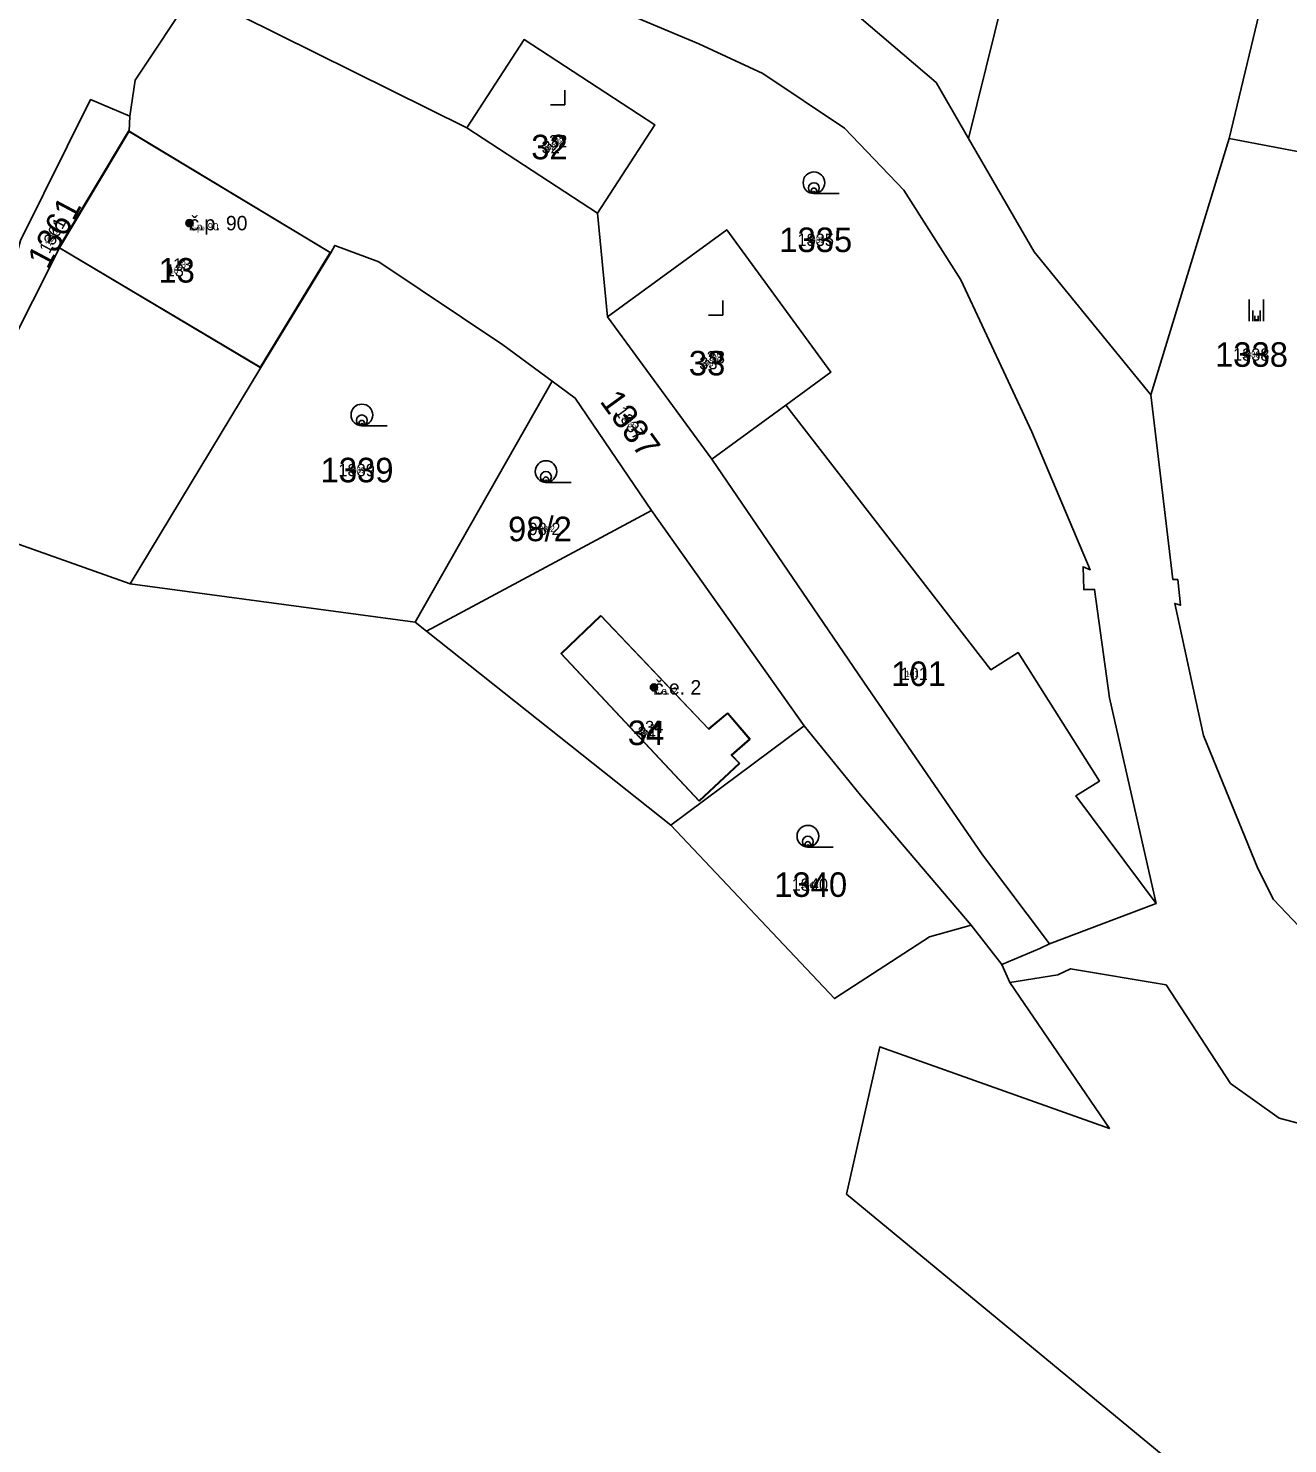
# Model space of a CAD drawing. Extents: x -744652 to -739090, y -980828 to -975855.
# Drawn here: x -741546.8 to -741459.5, y -978995 to -978896.9 of the extents above; entities that cross this region are included whole.
import ezdxf

# ---------------------------------------------------------------- set-up
doc = ezdxf.new("R2010")
doc.units = 0
for name, color, linetype in [('KAT_02_hranice parcel', 7, 'Continuous'), ('KAT_03_1000_st čísla parcelní', 7, 'Continuous'), ('KAT_03_1000_čísla parcelní', 7, 'Continuous'), ('KAT_03_1000_čísla popisná', 7, 'Continuous'), ('KAT_03_100_st čísla parcelní', 7, 'Continuous'), ('KAT_03_100_čísla parcelní', 7, 'Continuous'), ('KAT_03_100_čísla popisná', 7, 'Continuous'), ('KAT_03_250_st čísla parcelní', 7, 'Continuous'), ('KAT_03_250_čísla parcelní', 7, 'Continuous'), ('KAT_03_250_čísla popisná', 7, 'Continuous'), ('KAT_03_500_st čísla parcelní', 7, 'Continuous'), ('KAT_03_500_čísla parcelní', 7, 'Continuous'), ('KAT_03_500_čísla popisná', 7, 'Continuous'), ('KAT_04_vnitřní kresba', 7, 'Continuous'), ('KAT_05_1000_značky kultur', 7, 'Continuous'), ('KAT_05_100_značky kultur', 7, 'Continuous'), ('KAT_05_250_značky kultur', 7, 'Continuous'), ('KAT_05_500_značky kultur', 7, 'Continuous'), ('KAT_07_1000_značky budov', 7, 'Continuous'), ('KAT_07_100_značky budov', 7, 'Continuous'), ('KAT_07_500_značky budov', 7, 'Continuous'), ('KAT_14_plocha_budovy', 7, 'Continuous')]:
    doc.layers.add(name, color=color, linetype=linetype)

msp = doc.modelspace()

# ---------------------------------------------------------------- linework, layer by layer
at = {"layer": 'KAT_02_hranice parcel'}
for p, q in [((-741481.68, -978904.54), (-741473.8, -978872.74)), ((-741456.85, -978876.48), (-741463.61, -978904.54)), ((-741535.38, -978894.41), (-741516.45, -978903.8)), ((-741539.79, -978902.99), (-741539.85, -978904.05)), ((-741525.87, -978912.46), (-741539.85, -978904.05)), ((-741516.45, -978903.8), (-741507.38, -978909.71)), ((-741469.03, -978922.31), (-741463.61, -978904.54)), ((-741507.38, -978909.71), (-741506.68, -978916.9)), ((-741506.68, -978916.9), (-741499.47, -978926.76)), ((-741510.52, -978921.37), (-741520.02, -978938.05)), ((-741499.47, -978926.76), (-741494.34, -978923.02)), ((-741503.63, -978930.32), (-741519.24, -978938.67)), ((-741493.06, -978945.24), (-741503.63, -978930.32)), ((-741547.9, -978932.52), (-741539.77, -978935.39)), ((-741539.77, -978935.39), (-741520.02, -978938.05)), ((-741520.02, -978938.05), (-741519.24, -978938.67)), ((-741519.24, -978938.67), (-741502.31, -978952.11)), ((-741502.31, -978952.11), (-741493.06, -978945.24)), ((-741476.06, -978960.34), (-741468.66, -978957.55)), ((-741481.49, -978959.05), (-741479.37, -978961.78)), ((-741479.37, -978961.78), (-741478.81, -978963.01))]:
    msp.add_line(p, q, dxfattribs=at)
for points in [[(-741532.4, -978881.03), (-741524.43, -978887.87), (-741500.37, -978898), (-741495.92, -978900.05), (-741490.26, -978903.83), (-741486.16, -978908.13), (-741482.21, -978914.35), (-741477.28, -978924.87), (-741473.23, -978934.42), (-741473.73, -978934.21), (-741473.68, -978935.8), (-741472.93, -978935.79), (-741471.91, -978943.3), (-741468.66, -978957.55)], [(-741463.61, -978904.54), (-741439.05, -978909.21), (-741434.79, -978890.79)], [(-741539.79, -978902.99), (-741539.43, -978900.5), (-741535.38, -978894.41)], [(-741481.68, -978904.54), (-741483.92, -978900.67), (-741489.26, -978896.13)], [(-741507.38, -978909.71), (-741503.41, -978903.6), (-741512.47, -978897.7), (-741516.45, -978903.8)], [(-741555.89, -978929.47), (-741554.16, -978925.77), (-741548.16, -978914.5), (-741547.36, -978911.62), (-741542.51, -978901.85), (-741539.79, -978902.99)], [(-741539.85, -978904.05), (-741544.67, -978912.12), (-741553.89, -978930.39)], [(-741469.03, -978922.31), (-741477.13, -978912.41), (-741481.68, -978904.54)], [(-741494.34, -978923.02), (-741491.22, -978920.74), (-741498.42, -978910.87), (-741506.68, -978916.9)], [(-741539.77, -978935.39), (-741530.71, -978920.42), (-741525.87, -978912.46)], [(-741525.87, -978912.46), (-741525.59, -978911.95), (-741522.54, -978913.09), (-741513.95, -978918.84), (-741510.52, -978921.37)], [(-741503.63, -978930.32), (-741508.93, -978922.53), (-741510.52, -978921.37)], [(-741458.32, -978959.59), (-741460.54, -978957.27), (-741461.63, -978955.11), (-741465.38, -978945.91), (-741465.92, -978943.48), (-741467.38, -978936.75), (-741466.98, -978936.88), (-741467.17, -978935.1), (-741467.51, -978935.11), (-741469.03, -978922.31)], [(-741468.66, -978957.55), (-741474.24, -978950.09), (-741472.6, -978949.06), (-741478.23, -978940.16), (-741480.12, -978941.35), (-741494.34, -978923.02)], [(-741499.47, -978926.76), (-741488.93, -978942.2), (-741480.7, -978954.18), (-741476.06, -978960.34)], [(-741493.06, -978945.24), (-741489.15, -978950.03), (-741481.49, -978959.05)], [(-741502.31, -978952.11), (-741490.96, -978964.13), (-741484.38, -978959.85), (-741481.49, -978959.05)], [(-741476.06, -978960.34), (-741476.73, -978960.67), (-741479.37, -978961.78)], [(-741478.81, -978963.01), (-741475.48, -978962.49), (-741474.6, -978962.06), (-741467.98, -978963.17), (-741463.52, -978970.01), (-741460.15, -978972.42), (-741451.04, -978974.82), (-741433.79, -978980.31), (-741406.16, -978982.68), (-741396.63, -978980.57)], [(-741478.81, -978963.01), (-741471.91, -978973.12), (-741487.81, -978967.47), (-741490.13, -978977.67), (-741464.88, -978998.51), (-741466.44, -979038.25)]]:
    msp.add_lwpolyline(points, dxfattribs=at)
at = {"layer": 'KAT_03_1000_čísla popisná'}
for centre in [(-741535.66, -978910.41), (-741503.47, -978942.57)]:
    msp.add_circle(centre, 0.25, dxfattribs=at)
at = {"layer": 'KAT_03_100_čísla popisná'}
for centre in [(-741535.66, -978910.41), (-741503.47, -978942.57)]:
    msp.add_circle(centre, 0.025, dxfattribs=at)
at = {"layer": 'KAT_03_250_čísla popisná'}
for centre in [(-741535.66, -978910.41), (-741503.47, -978942.57)]:
    msp.add_circle(centre, 0.0625, dxfattribs=at)
at = {"layer": 'KAT_03_500_čísla popisná'}
for centre in [(-741535.66, -978910.41), (-741503.47, -978942.57)]:
    msp.add_circle(centre, 0.125, dxfattribs=at)
at = {"layer": 'KAT_04_vnitřní kresba'}
for p, q in [((-741544.67, -978912.12), (-741530.71, -978920.42)), ((-741507.14, -978937.61), (-741509.88, -978940.24)), ((-741499.66, -978945.46), (-741507.14, -978937.61)), ((-741509.88, -978940.24), (-741500.31, -978950.45)), ((-741498.34, -978944.36), (-741499.66, -978945.46)), ((-741496.8, -978946.17), (-741498.34, -978944.36)), ((-741498.07, -978947.27), (-741496.8, -978946.17)), ((-741500.31, -978950.45), (-741497.53, -978947.84)), ((-741497.53, -978947.84), (-741498.07, -978947.27))]:
    msp.add_line(p, q, dxfattribs=at)
at = {"layer": 'KAT_05_1000_značky kultur'}
for p, q in [((-741509.65, -978902.21), (-741509.65, -978901.21)), ((-741510.651, -978902.21), (-741509.65, -978902.21)), ((-741492.383, -978908.36), (-741490.633, -978908.36)), ((-741498.69, -978916.78), (-741498.69, -978915.78)), ((-741462.221, -978917.21), (-741462.221, -978915.71)), ((-741461.22, -978917.21), (-741461.22, -978915.71)), ((-741499.691, -978916.78), (-741498.69, -978916.78)), ((-741523.713, -978924.45), (-741521.963, -978924.45)), ((-741510.953, -978928.37), (-741509.203, -978928.37)), ((-741492.803, -978953.63), (-741491.053, -978953.63))]:
    msp.add_line(p, q, dxfattribs=at)
for centre in [(-741492.383, -978907.61), (-741523.713, -978923.7), (-741510.953, -978927.62), (-741492.803, -978952.88)]:
    msp.add_circle(centre, 0.75, dxfattribs=at)
at = {"layer": 'KAT_05_100_značky kultur'}
for p, q in [((-741509.75, -978902.21), (-741509.65, -978902.21)), ((-741509.65, -978902.21), (-741509.65, -978902.11)), ((-741492.389, -978908.36), (-741492.214, -978908.36)), ((-741498.79, -978916.78), (-741498.69, -978916.78)), ((-741498.69, -978916.78), (-741498.69, -978916.68)), ((-741461.761, -978917.21), (-741461.761, -978917.06)), ((-741461.661, -978917.21), (-741461.661, -978917.06)), ((-741523.719, -978924.45), (-741523.544, -978924.45)), ((-741510.959, -978928.37), (-741510.784, -978928.37)), ((-741492.809, -978953.63), (-741492.634, -978953.63))]:
    msp.add_line(p, q, dxfattribs=at)
for centre in [(-741492.389, -978908.285), (-741523.719, -978924.375), (-741510.959, -978928.295), (-741492.809, -978953.555)]:
    msp.add_circle(centre, 0.075, dxfattribs=at)
at = {"layer": 'KAT_05_250_značky kultur'}
for p, q in [((-741509.9, -978902.21), (-741509.65, -978902.21)), ((-741509.65, -978902.21), (-741509.65, -978901.96)), ((-741492.388, -978908.36), (-741491.951, -978908.36)), ((-741498.94, -978916.78), (-741498.69, -978916.78)), ((-741498.69, -978916.78), (-741498.69, -978916.53)), ((-741461.838, -978917.21), (-741461.838, -978916.835)), ((-741461.588, -978917.21), (-741461.588, -978916.835)), ((-741523.718, -978924.45), (-741523.281, -978924.45)), ((-741510.958, -978928.37), (-741510.521, -978928.37)), ((-741492.808, -978953.63), (-741492.371, -978953.63))]:
    msp.add_line(p, q, dxfattribs=at)
for centre in [(-741492.388, -978908.172), (-741523.718, -978924.262), (-741510.958, -978928.182), (-741492.808, -978953.442)]:
    msp.add_circle(centre, 0.187, dxfattribs=at)
at = {"layer": 'KAT_05_500_značky kultur'}
for p, q in [((-741509.65, -978902.21), (-741509.65, -978901.71)), ((-741510.15, -978902.21), (-741509.65, -978902.21)), ((-741492.387, -978908.36), (-741491.512, -978908.36)), ((-741498.69, -978916.78), (-741498.69, -978916.28)), ((-741461.966, -978917.21), (-741461.966, -978916.46)), ((-741461.465, -978917.21), (-741461.465, -978916.46)), ((-741499.191, -978916.78), (-741498.69, -978916.78)), ((-741523.716, -978924.45), (-741522.841, -978924.45)), ((-741510.956, -978928.37), (-741510.081, -978928.37)), ((-741492.807, -978953.63), (-741491.932, -978953.63))]:
    msp.add_line(p, q, dxfattribs=at)
for centre in [(-741492.386, -978907.985), (-741523.716, -978924.075), (-741510.956, -978927.995), (-741492.806, -978953.255)]:
    msp.add_circle(centre, 0.375, dxfattribs=at)
at = {"layer": 'KAT_07_1000_značky budov'}
for centre in [(-741535.667, -978910.409), (-741503.477, -978942.569)]:
    msp.add_circle(centre, 0.175, dxfattribs=at)
at = {"layer": 'KAT_07_100_značky budov'}
for centre in [(-741535.661, -978910.41), (-741503.471, -978942.57)]:
    msp.add_circle(centre, 0.0175, dxfattribs=at)
at = {"layer": 'KAT_07_500_značky budov'}
for centre in [(-741535.663, -978910.41), (-741503.473, -978942.57)]:
    msp.add_circle(centre, 0.0875, dxfattribs=at)
at = {"layer": 'KAT_14_plocha_budovy'}
for points in [[(-741544.711, -978912.109), (-741530.751, -978920.409), (-741525.911, -978912.449), (-741539.891, -978904.039)], [(-741507.181, -978937.599), (-741509.921, -978940.229), (-741500.351, -978950.439), (-741497.571, -978947.829), (-741498.111, -978947.259), (-741496.841, -978946.159), (-741498.381, -978944.349), (-741499.701, -978945.449)]]:
    msp.add_lwpolyline(points, close=True, dxfattribs=at)

# ---------------------------------------------------------------- texts
at = {"layer": 'KAT_03_1000_st čísla parcelní'}
for s, p in [('32', (-741511.974, -978905.99)), ('13', (-741537.814, -978914.53)), ('33', (-741501.054, -978920.96)), ('34', (-741505.284, -978946.57))]:
    msp.add_text(s, height=1.7, dxfattribs=at).set_placement(p)
at = {"layer": 'KAT_03_1000_čísla parcelní'}
for s, rotation, p in [('1361', 62, (-741545.476, -978913.678)), ('1337', 306, (-741507.269, -978922.764))]:
    msp.add_text(s, height=1.7, rotation=rotation, dxfattribs=at).set_placement(p)
for s, p in [('1335', (-741494.787, -978912.416)), ('1338', (-741464.587, -978920.366)), ('1339', (-741526.577, -978928.366)), ('98/2', (-741513.581, -978932.446)), ('101', (-741487.024, -978942.476)), ('1340', (-741495.137, -978957.086))]:
    msp.add_text(s, height=1.7, dxfattribs=at).set_placement(p)
at = {"layer": 'KAT_03_1000_čísla popisná'}
for s, p in [('č.p. 90', (-741535.66, -978910.91)), ('č.e. 2', (-741503.47, -978943.07))]:
    msp.add_text(s, height=1, dxfattribs=at).set_placement(p)
at = {"layer": 'KAT_03_100_st čísla parcelní'}
for s, p in [('32', (-741510.691, -978905.225)), ('13', (-741536.91, -978913.765)), ('33', (-741499.759, -978920.195)), ('34', (-741504.067, -978945.805))]:
    msp.add_text(s, height=0.17, dxfattribs=at).set_placement(p)
at = {"layer": 'KAT_03_100_čísla parcelní'}
for s, p in [('32', (-741510.169, -978904.821)), ('1335', (-741492.522, -978911.651)), ('13', (-741536.389, -978913.361)), ('1338', (-741462.346, -978919.601)), ('33', (-741499.237, -978919.791)), ('1339', (-741524.354, -978927.601)), ('98/2', (-741511.021, -978931.681)), ('101', (-741485.868, -978941.711)), ('34', (-741503.545, -978945.401)), ('1340', (-741492.969, -978956.321))]:
    msp.add_text(s, height=0.17, dxfattribs=at).set_placement(p)
for s, rotation, p in [('1361', 62, (-741545.292, -978911.702)), ('1337', 306, (-741505.365, -978924.083))]:
    msp.add_text(s, height=0.17, rotation=rotation, dxfattribs=at).set_placement(p)
at = {"layer": 'KAT_03_100_čísla popisná'}
for s, p in [('č.p. 90', (-741535.66, -978910.91)), ('č.e. 2', (-741503.47, -978943.07))]:
    msp.add_text(s, height=0.1, dxfattribs=at).set_placement(p)
at = {"layer": 'KAT_03_250_st čísla parcelní'}
for s, p in [('32', (-741510.905, -978905.352)), ('13', (-741537.061, -978913.892)), ('33', (-741499.975, -978920.322)), ('34', (-741504.27, -978945.932))]:
    msp.add_text(s, height=0.425, dxfattribs=at).set_placement(p)
at = {"layer": 'KAT_03_250_čísla parcelní'}
for s, p in [('32', (-741510.383, -978904.949)), ('1335', (-741492.9, -978911.779)), ('13', (-741536.539, -978913.489)), ('1338', (-741462.72, -978919.729)), ('33', (-741499.453, -978919.919)), ('1339', (-741524.725, -978927.729)), ('98/2', (-741511.448, -978931.809)), ('101', (-741486.06, -978941.839)), ('34', (-741503.748, -978945.529)), ('1340', (-741493.33, -978956.449))]:
    msp.add_text(s, height=0.425, dxfattribs=at).set_placement(p)
for s, rotation, p in [('1361', 62, (-741545.323, -978912.032)), ('1337', 306, (-741505.682, -978923.863))]:
    msp.add_text(s, height=0.425, rotation=rotation, dxfattribs=at).set_placement(p)
at = {"layer": 'KAT_03_250_čísla popisná'}
for s, p in [('č.p. 90', (-741535.66, -978910.91)), ('č.e. 2', (-741503.47, -978943.07))]:
    msp.add_text(s, height=0.25, dxfattribs=at).set_placement(p)
at = {"layer": 'KAT_03_500_st čísla parcelní'}
for s, p in [('32', (-741511.261, -978905.565)), ('13', (-741537.312, -978914.105)), ('33', (-741500.334, -978920.535)), ('34', (-741504.608, -978946.145))]:
    msp.add_text(s, height=0.85, dxfattribs=at).set_placement(p)
at = {"layer": 'KAT_03_500_čísla parcelní'}
for s, p in [('32', (-741510.739, -978905.161)), ('1335', (-741493.529, -978911.991)), ('13', (-741536.79, -978913.701)), ('33', (-741499.813, -978920.131)), ('1338', (-741463.342, -978919.941)), ('1339', (-741525.342, -978927.941)), ('98/2', (-741512.159, -978932.021)), ('101', (-741486.382, -978942.051)), ('34', (-741504.086, -978945.741)), ('1340', (-741493.932, -978956.661))]:
    msp.add_text(s, height=0.85, dxfattribs=at).set_placement(p)
for s, rotation, p in [('1361', 62, (-741545.374, -978912.58)), ('1337', 306, (-741506.211, -978923.497))]:
    msp.add_text(s, height=0.85, rotation=rotation, dxfattribs=at).set_placement(p)
at = {"layer": 'KAT_03_500_čísla popisná'}
for s, p in [('č.p. 90', (-741535.66, -978910.91)), ('č.e. 2', (-741503.47, -978943.07))]:
    msp.add_text(s, height=0.5, dxfattribs=at).set_placement(p)

doc.saveas('drawing.dxf')
